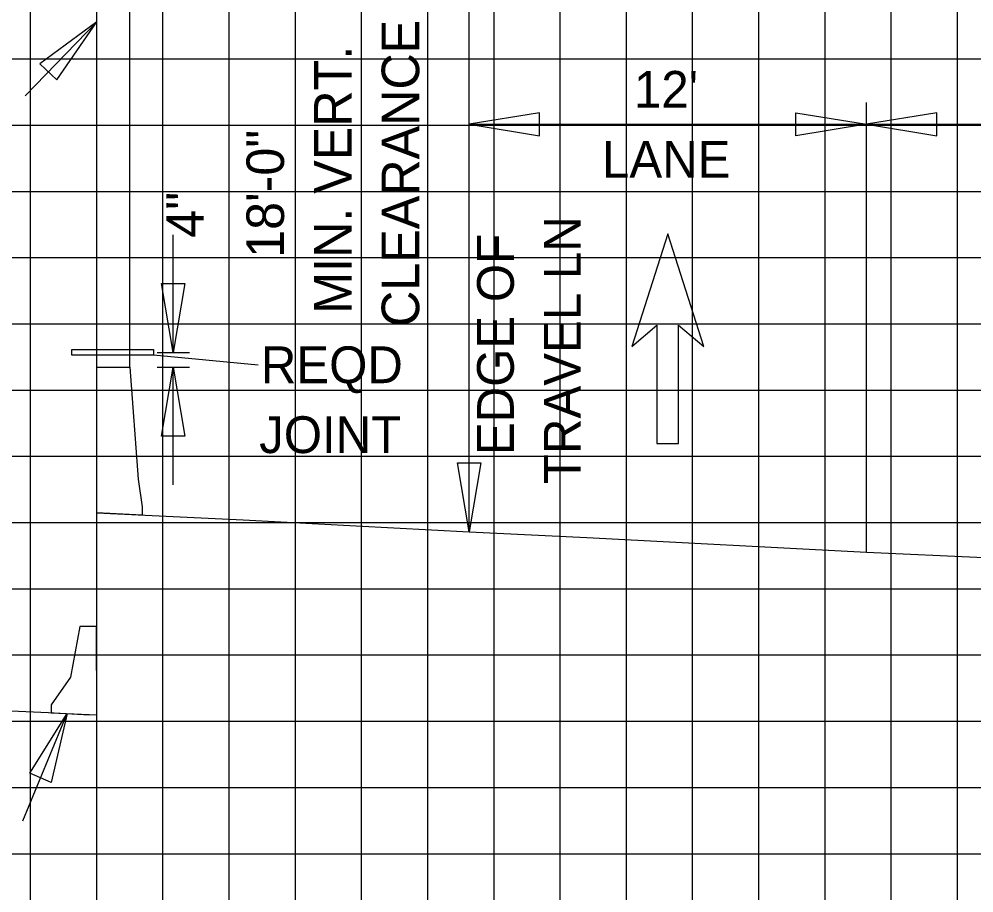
# Model space of a CAD drawing. Extents: x 1797809 to 2198143, y 249608 to 1237864.
# Drawn here: x 2197082.36 to 2197111.2, y 1237270.86 to 1237297.25 of the extents above; entities that cross this region are included whole.
import ezdxf

# ---------------------------------------------------------------- set-up
doc = ezdxf.new("R2010")
doc.units = 0
for name, color, linetype in [('3', 7, 'Continuous'), ('Default', 7, 'Continuous'), ('DESIGN - TRAFFIC CONTROL PERMANENT - Signs', 7, 'Continuous'), ('GSDIMS', 7, 'Continuous'), ('GSSHT', 7, 'Continuous'), ('Level 28', 7, 'Continuous'), ('Level 55', 7, 'Continuous')]:
    doc.layers.add(name, color=color, linetype=linetype)

msp = doc.modelspace()

# ---------------------------------------------------------------- linework, layer by layer
at = {"layer": '3'}
for p, q in [((2197084.707, 1237286.74), (2197084.707, 1237309.181)), ((2197085.707, 1237286.74), (2197085.707, 1237309.181)), ((2197095.957, 1237281.764), (2197095.957, 1237299.764)), ((2197082.542, 1237294.933), (2197084.707, 1237297.164)), ((2197107.957, 1237281.152), (2197107.957, 1237294.733)), ((2197087.013, 1237287.184), (2197087.013, 1237290.737)), ((2197089.58, 1237286.794), (2197086.422, 1237287.095)), ((2197086.531, 1237287.184), (2197087.513, 1237287.184)), ((2197086.531, 1237286.74), (2197087.513, 1237286.74)), ((2197087.013, 1237283.186), (2197087.013, 1237286.74)), ((2197082.477, 1237273.04), (2197083.813, 1237276.279))]:
    msp.add_line(p, q, dxfattribs=at)
msp.add_lwpolyline([(2197086.422, 1237287.095), (2197083.954, 1237287.095), (2197083.954, 1237287.273), (2197086.422, 1237287.273)], close=True, dxfattribs=at)
at = {"layer": 'Default'}
for points in [[(2197084.707, 1237282.341), (2197084.707, 1237286.74), (2197085.707, 1237286.74), (2197085.957, 1237283.353), (2197086.082, 1237282.52), (2197086.082, 1237282.269)], [(2197084.707, 1237276.237), (2197084.697, 1237278.904), (2197084.197, 1237278.904), (2197083.915, 1237277.376), (2197083.332, 1237276.543), (2197083.332, 1237276.301)]]:
    msp.add_lwpolyline(points, close=True, dxfattribs=at)
at = {"layer": 'DESIGN - TRAFFIC CONTROL PERMANENT - Signs'}
for points in [[(2197084.707, 1237282.341), (2197086.167, 1237282.264), (2197089.127, 1237282.125), (2197095.957, 1237281.764), (2197099.509, 1237281.598), (2197107.957, 1237281.152), (2197111.509, 1237280.985), (2197119.957, 1237280.539), (2197123.509, 1237280.372), (2197131.957, 1237279.926)], [(2197010.047, 1237280.03), (2197015.812, 1237279.76), (2197024.197, 1237279.317), (2197027.767, 1237279.15), (2197036.258, 1237278.701), (2197044.242, 1237278.327), (2197061.457, 1237277.418), (2197065.009, 1237277.251), (2197073.457, 1237276.805), (2197080.286, 1237276.444), (2197083.246, 1237276.306), (2197084.123, 1237276.259), (2197084.492, 1237276.242)]]:
    msp.add_lwpolyline(points, dxfattribs=at)
at = {"layer": 'GSDIMS'}
for p, q in [((2197095.957, 1237294.071), (2197107.957, 1237294.071)), ((2197107.957, 1237294.071), (2197119.957, 1237294.071))]:
    msp.add_line(p, q, dxfattribs=at)
for points in [[(2197084.707, 1237297.164), (2197082.984, 1237295.893), (2197083.498, 1237295.414)], [(2197095.957, 1237294.071), (2197098.085, 1237293.724), (2197098.085, 1237294.418)], [(2197107.957, 1237294.071), (2197105.828, 1237293.724), (2197105.828, 1237294.418)], [(2197107.957, 1237294.071), (2197110.085, 1237293.724), (2197110.085, 1237294.418)], [(2197087.013, 1237287.184), (2197086.658, 1237289.267), (2197087.367, 1237289.267)], [(2197087.013, 1237286.74), (2197087.367, 1237284.657), (2197086.658, 1237284.657)], [(2197095.957, 1237281.764), (2197095.602, 1237283.848), (2197096.311, 1237283.848)], [(2197083.813, 1237276.279), (2197083.332, 1237274.192), (2197082.689, 1237274.474)]]:
    msp.add_lwpolyline(points, close=True, dxfattribs=at)
at = {"layer": 'GSSHT'}
for p, q in [((2197082.707, 1237248.046), (2197082.707, 1237318.046)), ((2197084.707, 1237248.046), (2197084.707, 1237318.046)), ((2197086.707, 1237248.046), (2197086.707, 1237318.046)), ((2197088.707, 1237248.046), (2197088.707, 1237318.046)), ((2197090.707, 1237248.046), (2197090.707, 1237318.046)), ((2197092.707, 1237248.046), (2197092.707, 1237318.046)), ((2197094.707, 1237248.046), (2197094.707, 1237318.046)), ((2197096.707, 1237248.046), (2197096.707, 1237318.046)), ((2197098.707, 1237248.046), (2197098.707, 1237318.046)), ((2197100.707, 1237248.046), (2197100.707, 1237318.046)), ((2197102.707, 1237248.046), (2197102.707, 1237318.046)), ((2197104.707, 1237248.046), (2197104.707, 1237318.046)), ((2197106.707, 1237248.046), (2197106.707, 1237318.046)), ((2197108.707, 1237248.046), (2197108.707, 1237318.046)), ((2197110.707, 1237248.046), (2197110.707, 1237318.046)), ((2196954.707, 1237296.046), (2197214.707, 1237296.046)), ((2196954.707, 1237294.046), (2197214.707, 1237294.046)), ((2196954.707, 1237292.046), (2197214.707, 1237292.046)), ((2196954.707, 1237290.046), (2197214.707, 1237290.046)), ((2196954.707, 1237288.046), (2197214.707, 1237288.046)), ((2196954.707, 1237286.046), (2197214.707, 1237286.046)), ((2196954.707, 1237284.046), (2197214.707, 1237284.046)), ((2196954.707, 1237282.046), (2197214.707, 1237282.046)), ((2196954.707, 1237280.046), (2197214.707, 1237280.046)), ((2196954.707, 1237278.046), (2197214.707, 1237278.046)), ((2196954.707, 1237276.046), (2197214.707, 1237276.046)), ((2196954.707, 1237274.046), (2197214.707, 1237274.046)), ((2196954.707, 1237272.046), (2197214.707, 1237272.046))]:
    msp.add_line(p, q, dxfattribs=at)
at = {"layer": 'Level 28'}
for p, q in [((2197101.957, 1237290.761), (2197100.867, 1237287.363)), ((2197103.046, 1237287.363), (2197101.957, 1237290.761)), ((2197100.867, 1237287.363), (2197101.63, 1237288.003)), ((2197101.63, 1237288.003), (2197101.63, 1237284.432)), ((2197102.283, 1237284.432), (2197102.283, 1237288.003)), ((2197102.283, 1237288.003), (2197103.046, 1237287.363)), ((2197101.63, 1237284.432), (2197102.283, 1237284.432))]:
    msp.add_line(p, q, dxfattribs=at)

# ---------------------------------------------------------------- texts
at = {"layer": 'Level 55'}
for s, height, p in [('CLEARANCE', 1.1346, (2197094.447, 1237287.952)), ('MIN. VERT.', 1.1346, (2197092.405, 1237288.351)), ('18\'-0"', 1.1346, (2197090.363, 1237290.039)), ('4"', 1.1346, (2197087.939, 1237290.648)), ('TRAVEL LN', 1.1105, (2197099.324, 1237283.206)), ('EDGE OF', 1.1105, (2197097.306, 1237284.08))]:
    msp.add_text(s, height=height, rotation=90, dxfattribs=at).set_placement(p)
for s, p in [("12'", (2197100.935, 1237294.571)), ('LANE', (2197099.971, 1237292.461)), (' REQD', (2197089.251, 1237286.254)), ('JOINT', (2197089.614, 1237284.143))]:
    msp.add_text(s, height=1.1105, dxfattribs=at).set_placement(p)

doc.saveas('drawing.dxf')
